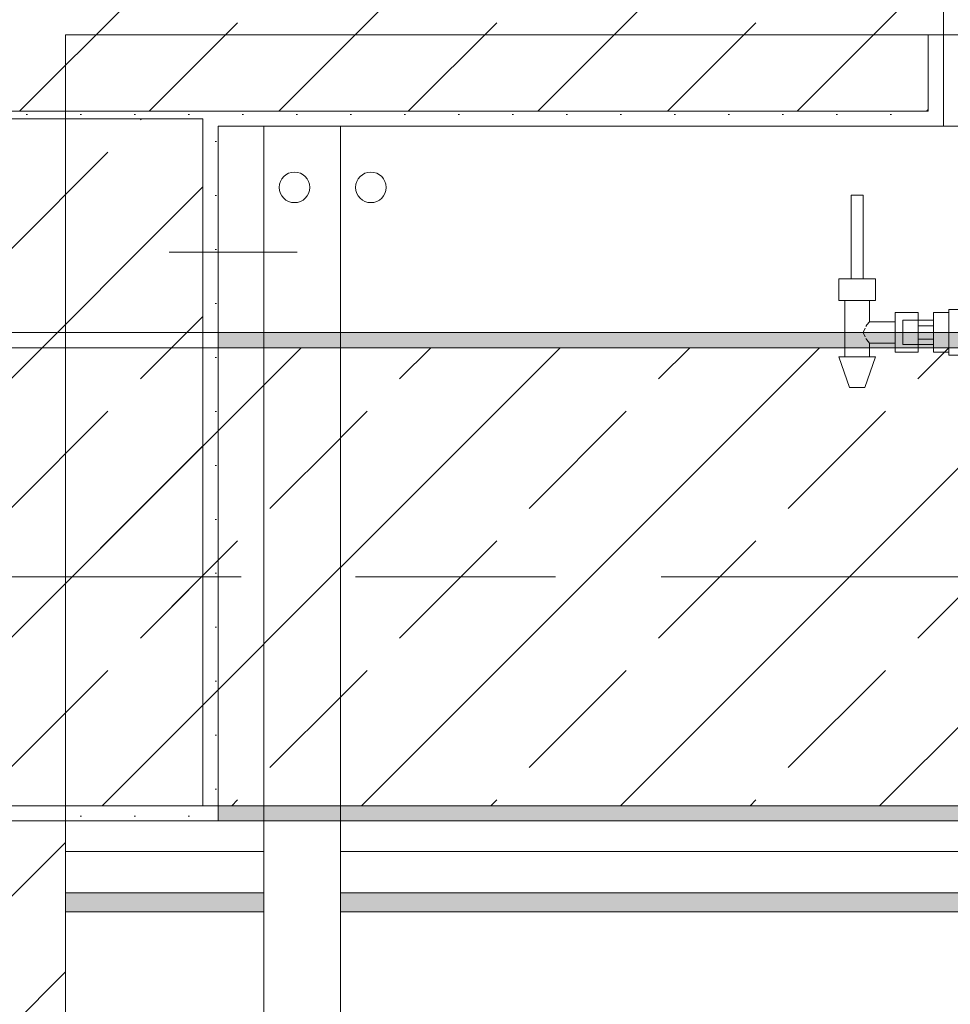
# Model space of a CAD drawing. Header units: metres. Extents: x -3.6 to 84.5, y -11 to 16.8.
# Tile 274 of 656: x 50.96 to 51.569, y 12.87 to 13.515. Entities that reach past the tile are written whole.
import ezdxf

# ---------------------------------------------------------------- set-up
doc = ezdxf.new("R2010")
doc.units = ezdxf.units.M
doc.header["$MEASUREMENT"] = 0
for name, pattern in [('Achse', [0.2, 0.1, -0.05, 0, -0.05]), ('Strichlinie doppelt', [0.546806, 0.264583, -0.105833, 0.070556, -0.105833]), ('Wipeout_Contour', [1, 0, -1])]:
    doc.linetypes.add(name, pattern=pattern)
for name, color, linetype in [('301 - Elemente.Linie', 7, 'Continuous'), ('302 - Elemente.Schraffur', 7, 'Continuous'), ('451 - Universal.Achsen Raster', 7, 'Continuous'), ('604 - Struktur.Wand Aussen', 7, 'Continuous'), ('605 - Struktur.Wand Innen', 7, 'Continuous'), ('607 - Struktur.Stütze', 7, 'Continuous'), ('608 - Struktur.Träger', 7, 'Continuous'), ('653 - Abdeckung.TB Verkofferung', 7, 'Continuous'), ('801 - HKLSE.Heizung_ Klima_ Lüftung', 7, 'Continuous')]:
    doc.layers.add(name, color=color, linetype=linetype)
pattern_1 = [(45, (0, 0), (-0.01767767, 0.01767767), [0, -0.025])]
pattern_2 = [(45, (0, 0), (-0.08485281, 0.08485281), []), (45, (-0.04243, 0.04243), (-0.08485281, 0.08485281), [0.09, -0.03])]

msp = doc.modelspace()

# ---------------------------------------------------------------- hatches: boundary and pattern name
at = {"layer": '604 - Struktur.Wand Aussen', "linetype": 'Continuous', "lineweight": 0, "true_color": 0x000000}
h = msp.add_hatch(dxfattribs=at)
h.set_pattern_fill('Beton__Stahlbeton_0001', color=18, style=0, pattern_type=2)
h.set_pattern_definition(pattern_2)
h.paths.add_polyline_path([(50.15, 13.645), (50.14, 13.645), (50.14, 13.565), (50.15, 13.565), (50.15, 13.455), (51.555, 13.455), (51.555, 13.505), (51.565, 13.505), (51.565, 13.575), (51.555, 13.575), (51.525, 13.575), (51.525, 13.695), (50.21, 13.695), (50.21, 13.645)])
h = msp.add_hatch(dxfattribs=at)
h.set_pattern_fill('Gips_0001', color=18, style=0, pattern_type=2)
h.set_pattern_definition(pattern_1)
h.paths.add_polyline_path([(51.555, 13.445), (51.565, 13.445), (51.565, 13.505), (51.555, 13.505)])
at = {"layer": '653 - Abdeckung.TB Verkofferung', "linetype": 'Continuous', "lineweight": 0, "true_color": 0x000000}
h = msp.add_hatch(dxfattribs=at)
h.set_pattern_fill('Gips_0001', color=18, style=0, pattern_type=2)
h.set_pattern_definition(pattern_1)
h.paths.add_polyline_path([(50.99003, 12.93048), (58.02999, 12.93048), (58.02999, 12.94298), (50.99003, 12.94298)])

# ---------------------------------------------------------------- linework, layer by layer
at = {"layer": '301 - Elemente.Linie', "color": 7, "linetype": 'Continuous', "lineweight": 9}
for p, q in [((51.50561, 13.4), (51.50443, 13.4)), ((51.50443, 13.4), (51.50443, 13.345)), ((51.50843, 13.4), (51.50561, 13.4)), ((51.51126, 13.4), (51.50843, 13.4)), ((51.51243, 13.4), (51.51126, 13.4)), ((51.51243, 13.4), (51.51243, 13.345)), ((51.50243, 13.345), (51.49643, 13.345)), ((51.49643, 13.345), (51.49643, 13.331)), ((51.51443, 13.345), (51.50243, 13.345)), ((51.50561, 13.345), (51.50443, 13.345)), ((51.50843, 13.345), (51.50561, 13.345)), ((51.51126, 13.345), (51.50843, 13.345)), ((51.51243, 13.345), (51.51126, 13.345)), ((51.52043, 13.345), (51.51443, 13.345)), ((51.52043, 13.345), (51.52043, 13.331)), ((51.50243, 13.331), (51.49643, 13.331)), ((51.50043, 13.331), (51.50043, 13.294)), ((51.51443, 13.331), (51.50243, 13.331)), ((51.52043, 13.331), (51.51443, 13.331)), ((51.51643, 13.331), (51.51643, 13.317)), ((51.56843, 13.325), (51.56843, 13.32061)), ((51.63945, 13.325), (51.56843, 13.325)), ((51.53343, 13.323), (51.53343, 13.3165)), ((51.53343, 13.323), (51.54843, 13.323)), ((51.54843, 13.318), (51.54843, 13.323)), ((51.54843, 13.323), (51.54843, 13.3165)), ((51.55843, 13.32299), (51.55843, 13.31)), ((51.56843, 13.32299), (51.55843, 13.32299)), ((51.56843, 13.32061), (51.56843, 13.31)), ((51.5137, 13.31285), (51.51231, 13.31)), ((51.51472, 13.31495), (51.5142, 13.31389)), ((51.51643, 13.317), (51.51472, 13.31495)), ((51.51643, 13.317), (51.53343, 13.317)), ((51.53343, 13.3165), (51.53343, 13.3035)), ((51.53843, 13.318), (51.53843, 13.31566)), ((51.54843, 13.318), (51.53843, 13.318)), ((51.53843, 13.31566), (51.53843, 13.31)), ((51.54843, 13.318), (51.54843, 13.31566)), ((51.54843, 13.318), (51.54843, 13.31566)), ((51.54843, 13.318), (51.55843, 13.318)), ((51.54843, 13.3165), (51.54843, 13.31433)), ((51.54843, 13.31566), (51.54843, 13.31)), ((51.54843, 13.31566), (51.54843, 13.31433)), ((51.54843, 13.31433), (51.54843, 13.31)), ((51.55843, 13.31433), (51.54843, 13.31433)), ((51.51231, 13.31), (51.5137, 13.30715)), ((51.5142, 13.30611), (51.51472, 13.30505)), ((51.53843, 13.31), (51.53843, 13.30434)), ((51.54843, 13.31), (51.54843, 13.30567)), ((51.54843, 13.31), (51.54843, 13.30434)), ((51.55843, 13.30567), (51.54843, 13.30567)), ((51.54843, 13.30567), (51.54843, 13.3035)), ((51.54843, 13.30567), (51.54843, 13.30434)), ((51.55843, 13.31), (51.55843, 13.29701)), ((51.56843, 13.31), (51.56843, 13.29939)), ((51.51472, 13.30505), (51.51643, 13.303)), ((51.51643, 13.303), (51.51643, 13.294)), ((51.51643, 13.303), (51.53343, 13.303)), ((51.53343, 13.3035), (51.53343, 13.297)), ((51.53843, 13.30434), (51.53843, 13.302)), ((51.54843, 13.302), (51.53843, 13.302)), ((51.54843, 13.30434), (51.54843, 13.302)), ((51.54843, 13.30434), (51.54843, 13.302)), ((51.54843, 13.3035), (51.54843, 13.297)), ((51.54843, 13.297), (51.54843, 13.302)), ((51.54843, 13.302), (51.55843, 13.302)), ((51.56843, 13.29939), (51.56843, 13.295)), ((51.49995, 13.294), (51.49643, 13.294)), ((51.49643, 13.294), (51.50343, 13.274)), ((51.50843, 13.294), (51.49995, 13.294)), ((51.51692, 13.294), (51.50843, 13.294)), ((51.52043, 13.294), (51.51343, 13.274)), ((51.52043, 13.294), (51.51692, 13.294)), ((51.53343, 13.297), (51.54843, 13.297)), ((51.56843, 13.29701), (51.55843, 13.29701)), ((51.56843, 13.29701), (51.55843, 13.29701)), ((51.56843, 13.29701), (51.55843, 13.29701)), ((51.56843, 13.29701), (51.55843, 13.29701)), ((51.63945, 13.295), (51.56843, 13.295)), ((51.5049, 13.274), (51.50343, 13.274)), ((51.50843, 13.274), (51.5049, 13.274)), ((51.51197, 13.274), (51.50843, 13.274)), ((51.51343, 13.274), (51.51197, 13.274))]:
    msp.add_line(p, q, dxfattribs=at)
at = {"layer": '604 - Struktur.Wand Aussen', "color": 7, "linetype": 'Continuous', "lineweight": 13}
for p, q in [((51.565, 13.575), (51.565, 13.505)), ((51.555, 13.455), (51.555, 13.505)), ((50.15, 13.455), (51.555, 13.455)), ((51.565, 13.445), (53.965, 13.445))]:
    msp.add_line(p, q, dxfattribs=at)
at = {"layer": '604 - Struktur.Wand Aussen', "color": 7, "linetype": 'Continuous', "lineweight": 5}
for p, q in [((51.555, 13.505), (51.565, 13.505)), ((51.565, 13.505), (51.565, 13.455)), ((51.565, 13.455), (51.565, 13.445)), ((51.555, 13.445), (51.565, 13.445))]:
    msp.add_line(p, q, dxfattribs=at)
at = {"layer": '653 - Abdeckung.TB Verkofferung', "color": 7, "linetype": 'Continuous', "lineweight": 9}
for p, q in [((50.99003, 13.50498), (61.56998, 13.50498)), ((50.99003, 12.93048), (50.99003, 13.50498)), ((50.99003, 12.93048), (61.56998, 12.93048))]:
    msp.add_line(p, q, dxfattribs=at)
at = {"layer": '653 - Abdeckung.TB Verkofferung', "color": 7, "linetype": 'Continuous', "lineweight": 5}
for p, q in [((54.38249, 12.98998), (50.99003, 12.98998)), ((54.36999, 12.96998), (50.99003, 12.96998)), ((58.02999, 12.94298), (50.99003, 12.94298)), ((58.02999, 12.93048), (50.99003, 12.93048))]:
    msp.add_line(p, q, dxfattribs=at)
at = {"layer": '653 - Abdeckung.TB Verkofferung', "color": 7, "linetype": 'Continuous', "lineweight": 5, "flags": 128}
msp.add_lwpolyline([(50.99003, 12.98998), (50.99003, 12.96998), (50.99003, 12.94298), (50.99003, 12.93048)], dxfattribs=at)
at = {"layer": '801 - HKLSE.Heizung_ Klima_ Lüftung', "color": 7, "linetype": 'Continuous', "lineweight": 5}
msp.add_circle((51.18999, 13.405), 0.01, dxfattribs=at)

# ---------------------------------------------------------------- next in the draw order: wipeouts: each hides what was drawn before it
at = {"color": 254, "linetype": 'Wipeout_Contour', "lineweight": 0, "ltscale": 412.985686}
msp.add_wipeout([(50.78499, 5.8275), (50.78499, 5.505), (51.16999, 5.505), (51.16999, 13.445), (51.11999, 13.445), (51.11999, 5.555), (50.83499, 5.555), (50.83499, 5.8275)], dxfattribs=at).dxf.layer = '302 - Elemente.Schraffur'

# ---------------------------------------------------------------- next in the draw order: hatches: boundary and pattern name
at = {"layer": '604 - Struktur.Wand Aussen', "linetype": 'Continuous', "lineweight": 0, "true_color": 0x000000}
h = msp.add_hatch(dxfattribs=at)
h.set_pattern_fill('Gips_0001', color=18, style=0, pattern_type=2)
h.set_pattern_definition(pattern_1)
h.paths.add_polyline_path([(51.08999, 13.445), (51.555, 13.445), (51.555, 13.455), (51.08999, 13.455)])
at = {"layer": '605 - Struktur.Wand Innen', "linetype": 'Continuous', "lineweight": 0, "true_color": 0x000000}
h = msp.add_hatch(dxfattribs=at)
h.set_pattern_fill('Beton__Stahlbeton_0001', color=18, style=0, pattern_type=2)
h.set_pattern_definition(pattern_2)
h.paths.add_polyline_path([(50.84003, 8.49998), (50.99003, 8.49998), (50.99003, 12.99998), (50.84003, 12.99998)])
at = {"layer": '607 - Struktur.Stütze', "linetype": 'Continuous', "lineweight": 0, "true_color": 0x000000}
h = msp.add_hatch(dxfattribs=at)
h.set_pattern_fill('Gips_0001', color=18, style=0, pattern_type=2)
h.set_pattern_definition(pattern_1)
h.paths.add_polyline_path([(50.76999, 13.455), (50.76999, 13.445), (50.77999, 13.445), (50.77999, 13.44998), (51.07999, 13.44998), (51.07999, 13.445), (51.08999, 13.445), (51.08999, 13.455)])
h = msp.add_hatch(dxfattribs=at)
h.set_pattern_fill('Beton__Stahlbeton_0001', color=18, style=0, pattern_type=2)
h.set_pattern_definition(pattern_2)
h.paths.add_polyline_path([(50.77999, 12.99998), (51.07999, 12.99998), (51.07999, 13.44998), (50.77999, 13.44998)])
h = msp.add_hatch(dxfattribs=at)
h.set_pattern_fill('Gips_0001', color=18, style=0, pattern_type=2)
h.set_pattern_definition(pattern_1)
h.paths.add_polyline_path([(50.99003, 12.98998), (51.08999, 12.98998), (51.08999, 13.445), (51.07999, 13.445), (51.07999, 12.99998), (50.99003, 12.99998)])
at = {"layer": '608 - Struktur.Träger', "linetype": 'Continuous', "lineweight": 0, "true_color": 0x000000}
h = msp.add_hatch(dxfattribs=at)
h.set_pattern_fill('Gips_0001', color=18, style=0, pattern_type=2)
h.set_pattern_definition(pattern_1)
h.paths.add_polyline_path([(51.08999, 13.30998), (51.08999, 13.29998), (54.36999, 13.29998), (54.36999, 13.30998)])
h = msp.add_hatch(dxfattribs=at)
h.set_pattern_fill('Beton__Stahlbeton_0001', color=18, style=0, pattern_type=2)
h.set_pattern_definition(pattern_2)
h.paths.add_polyline_path([(50.77999, 12.99998), (51.08999, 12.99998), (54.36999, 12.99998), (54.68999, 12.99998), (57.96999, 12.99998), (58.28999, 12.99998), (61.56999, 12.99998), (61.87999, 12.99998), (61.87999, 13.29998), (61.56999, 13.29998), (58.28999, 13.29998), (57.96999, 13.29998), (54.68999, 13.29998), (54.36999, 13.29998), (51.08999, 13.29998), (50.77999, 13.29998)])
h = msp.add_hatch(dxfattribs=at)
h.set_pattern_fill('Gips_0001', color=18, style=0, pattern_type=2)
h.set_pattern_definition(pattern_1)
h.paths.add_polyline_path([(51.08999, 12.99998), (51.08999, 12.98998), (54.36999, 12.98998), (54.36999, 12.99998)])

# ---------------------------------------------------------------- next in the draw order: linework, layer by layer
at = {"layer": '301 - Elemente.Linie', "color": 7, "linetype": 'Continuous', "lineweight": 18, "flags": 128}
msp.add_lwpolyline([(51.14176, 13.3625), (51.05784, 13.3625)], dxfattribs=at)
at = {"layer": '302 - Elemente.Schraffur', "color": 7, "linetype": 'Continuous', "lineweight": 18}
msp.add_lwpolyline([(50.78499, 5.8275), (50.83499, 5.8275), (50.83499, 5.555), (51.11999, 5.555), (51.11999, 13.445), (51.16999, 13.445), (51.16999, 5.505), (50.78499, 5.505)], close=True, dxfattribs=at)
at = {"layer": '451 - Universal.Achsen Raster', "color": 160, "linetype": 'Strichlinie doppelt', "lineweight": 9, "true_color": 0x3232ff}
msp.add_line((64.93502, 13.14998), (-3.175, 13.14998), dxfattribs=at)
at = {"layer": '604 - Struktur.Wand Aussen', "color": 7, "linetype": 'Continuous', "lineweight": 5, "flags": 128}
msp.add_lwpolyline([(51.08999, 13.445), (51.555, 13.445)], dxfattribs=at)
at = {"layer": '605 - Struktur.Wand Innen', "color": 7, "linetype": 'Continuous', "lineweight": 18, "flags": 128}
msp.add_lwpolyline([(50.99003, 8.49998), (50.99003, 12.99998)], dxfattribs=at)
at = {"layer": '607 - Struktur.Stütze', "color": 7, "linetype": 'Continuous', "lineweight": 13, "flags": 128}
msp.add_lwpolyline([(50.77999, 12.99998), (51.07999, 12.99998), (51.07999, 13.44998), (50.77999, 13.44998)], close=True, dxfattribs=at)
at = {"layer": '607 - Struktur.Stütze', "color": 7, "linetype": 'Continuous', "lineweight": 5, "flags": 128}
msp.add_lwpolyline([(50.99003, 12.98998), (51.08999, 12.98998), (51.08999, 13.445)], dxfattribs=at)
at = {"layer": '608 - Struktur.Träger', "color": 7, "linetype": 'Continuous', "lineweight": 13}
for p, q in [((50.77999, 13.30998), (61.87999, 13.30998)), ((51.08999, 13.29998), (50.77999, 13.29998)), ((54.36999, 13.29998), (51.08999, 13.29998)), ((50.77999, 12.98998), (61.87999, 12.98998))]:
    msp.add_line(p, q, dxfattribs=at)
at = {"layer": '608 - Struktur.Träger', "color": 7, "linetype": 'Continuous', "lineweight": 5}
for p, q in [((51.08999, 13.30998), (51.08999, 13.29998)), ((54.36999, 13.30998), (51.08999, 13.30998)), ((51.08999, 12.99998), (51.08999, 12.98998)), ((54.36999, 12.98998), (51.08999, 12.98998))]:
    msp.add_line(p, q, dxfattribs=at)
at = {"layer": '608 - Struktur.Träger', "color": 7, "linetype": 'Achse', "lineweight": 9}
msp.add_line((50.77999, 13.14998), (61.87999, 13.14998), dxfattribs=at)
at = {"layer": '608 - Struktur.Träger', "color": 7, "linetype": 'Continuous', "lineweight": 13, "flags": 128}
msp.add_lwpolyline([(61.87999, 12.99998), (61.56999, 12.99998), (58.28999, 12.99998), (57.96999, 12.99998), (54.68999, 12.99998), (54.36999, 12.99998), (51.08999, 12.99998), (50.77999, 12.99998)], dxfattribs=at)
at = {"layer": '801 - HKLSE.Heizung_ Klima_ Lüftung', "color": 7, "linetype": 'Continuous', "lineweight": 5}
msp.add_circle((51.13999, 13.405), 0.01, dxfattribs=at)

doc.saveas('drawing.dxf')
